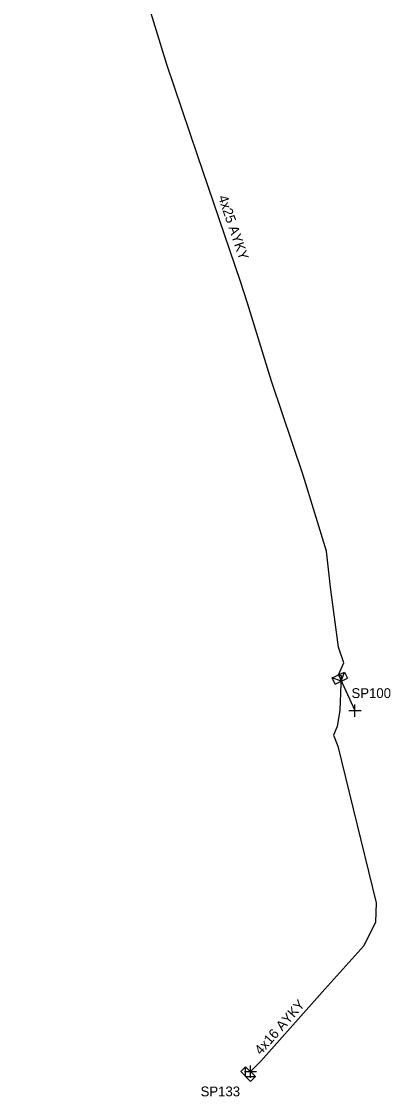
# Model space of a CAD drawing. Extents: x -748492 to -735633, y -1146251 to -1139940.
# Drawn here: x -736035.3 to -735997.8, y -1145695.7 to -1145586.5 of the extents above; entities that cross this region are included whole.
import ezdxf

# ---------------------------------------------------------------- set-up
doc = ezdxf.new("R2010")
doc.units = 0
for name, color, linetype in [('Vrstva 1', 7, 'Continuous'), ('Vrstva 31', 7, 'Continuous'), ('Vrstva 33', 7, 'Continuous'), ('Vrstva 34', 7, 'Continuous'), ('Vrstva 5', 7, 'Continuous'), ('Vrstva 52', 7, 'Continuous'), ('Vrstva 54', 7, 'Continuous'), ('Vrstva 59', 7, 'Continuous'), ('Vrstva 6', 7, 'Continuous'), ('Vrstva 9', 7, 'Continuous')]:
    doc.layers.add(name, color=color, linetype=linetype)

# ---------------------------------------------------------------- blocks, each defined once
blk = doc.blocks.new('NN800')
at = {"layer": 'Vrstva 1'}
for points in [[(-0.44, 0.44), (0.44, -0.44)], [(-0.44, -0.44), (0.44, 0.44)]]:
    blk.add_lwpolyline(points, dxfattribs=at)
blk = doc.blocks.new('NN630')
at = {"layer": 'Vrstva 9'}
for points in [[(0, -0.7), (-0.7, 0)], [(-0.7, -0.7), (-0.7, 0), (0.7, 0), (0.7, -0.7)], [(-0.7, -0.7), (0.7, -0.7)], [(0, -0.7), (0.7, 0)]]:
    blk.add_lwpolyline(points, dxfattribs=at)

msp = doc.modelspace()

# ---------------------------------------------------------------- linework, layer by layer
at = {"layer": 'Vrstva 5'}
msp.add_lwpolyline([(-736003.14, -1145652.84), (-736002.58, -1145651.6), (-736003.13, -1145650.02), (-736003.94, -1145643.93), (-736004.36, -1145640.28), (-736006.72, -1145632.56), (-736009.92, -1145623.02), (-736012.35, -1145615.07), (-736013.07, -1145612.88), (-736017.45, -1145600.04), (-736020.54, -1145590.84), (-736022.91, -1145583.1), (-736023.32, -1145579.05), (-736025.01, -1145576.22), (-736025.94, -1145573.62), (-736026.51, -1145571.66), (-736027.31, -1145564.05), (-736027.71, -1145560.48), (-736028.25, -1145557.1), (-736029.19, -1145551.36), (-736031.12, -1145544.91), (-736033.71, -1145544.89), (-736035.31, -1145544.88)], dxfattribs=at)
at = {"layer": 'Vrstva 52'}
msp.add_lwpolyline([(-736003.14, -1145652.84), (-736002.86, -1145652.91), (-736002.98, -1145656.41), (-736003.25, -1145658.07), (-736003.65, -1145658.95), (-736003.21, -1145660.08), (-735999.3, -1145675.99), (-735999.37, -1145677.96), (-736000.55, -1145680.36), (-736004.51, -1145684.76), (-736011.01, -1145692.08), (-736012.06, -1145693.13)], dxfattribs=at)
at = {"layer": 'Vrstva 59'}
msp.add_lwpolyline([(-736003.14, -1145652.84), (-736001.46, -1145656.47)], dxfattribs=at)

# ---------------------------------------------------------------- block references
at = {"layer": 'Vrstva 31'}
for p, rotation in [((-736003.14, -1145652.84), 24.895466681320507), ((-736012.06, -1145693.13), -45)]:
    msp.add_blockref('NN630', p, dxfattribs=dict(at, rotation=rotation))
at = {"layer": 'Vrstva 34', "rotation": 45}
for p in [(-736001.46, -1145656.47), (-736012.06, -1145693.13)]:
    msp.add_blockref('NN800', p, dxfattribs=at)

# ---------------------------------------------------------------- texts
at = {"layer": 'Vrstva 33'}
for s, p in [('SP100', (-736001.81, -1145655.19)), ('SP133', (-736017.13, -1145695.64))]:
    msp.add_text(s, height=1, dxfattribs=at).set_placement(p)
at = {"layer": 'Vrstva 54'}
msp.add_text('4x16 AYKY', height=1, rotation=48.396, dxfattribs=at).set_placement((-736011.01, -1145691.5))
at = {"layer": 'Vrstva 6'}
msp.add_text('4x25 AYKY', height=1, rotation=288.836, dxfattribs=at).set_placement((-736015.37, -1145604.31))

doc.saveas('drawing.dxf')
